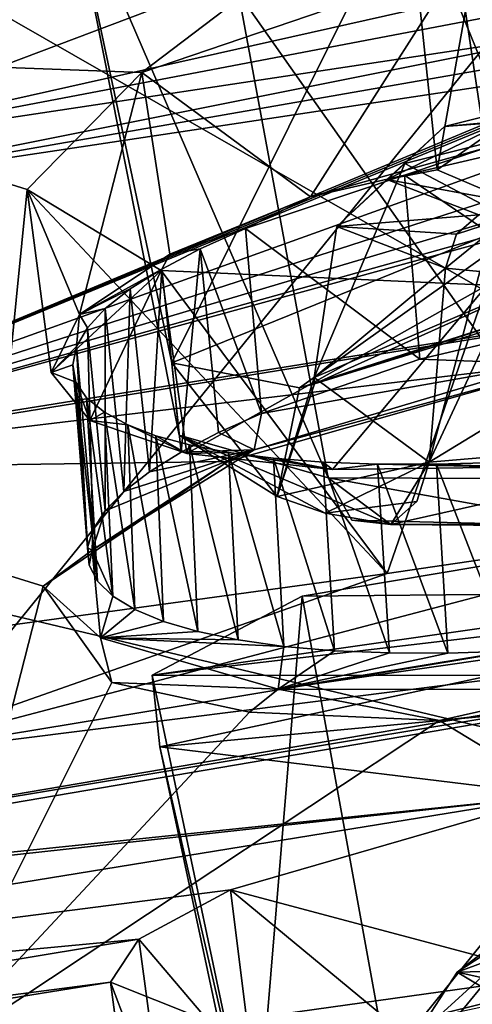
# Model space of a CAD drawing. Header units: metres. Extents: x -147 to 294, y -23 to 81.
# Tile 324 of 656: x 241.6 to 243.99, y 11.18 to 16.37. Entities that reach past the tile are written whole.
import ezdxf

# ---------------------------------------------------------------- set-up
doc = ezdxf.new("R2010")
doc.units = ezdxf.units.M
doc.layers.add('solid_AVA_153', color=7, linetype='CONTINUOUS')

msp = doc.modelspace()

# ---------------------------------------------------------------- linework, layer by layer
at = {"layer": 'solid_AVA_153'}
for points in [[(235.382919, 20.174784, 271.545105), (248.68512, 21.944908, 269.990875), (236.747787, 7.212847, 268.464081)], [(248.68512, 21.944908, 269.990875), (246.785263, 8.478528, 267.585846), (236.747787, 7.212847, 268.464081)], [(250.906952, 11.006205, 270.554932), (249.574112, 21.555054, 273.642517), (235.413086, 19.895332, 274.532532)], [(250.906952, 11.006205, 270.554932), (235.413086, 19.895332, 274.532532), (235.975128, 14.554294, 273.108093)], [(242.40329, 14.557614, 201.202271), (241.857254, 17.127514, 201.756027), (244.050003, 17.881517, 199.555283)], [(244.394211, 15.364112, 199.218292), (242.40329, 14.557614, 201.202271), (244.050003, 17.881517, 199.555283)], [(238.075424, 16.439451, 188.575943), (245.98967, 17.816858, 187.674927), (238.152466, 16.298779, 189.090637)], [(240.278595, 15.65873, 192.21611), (238.152466, 16.298779, 189.090637), (245.98967, 17.816858, 187.674927)], [(244.907181, 16.699282, 190.876007), (240.278595, 15.65873, 192.21611), (245.98967, 17.816858, 187.674927)], [(239.316406, 16.1975, 198.426682), (243.066238, 16.713385, 198.371429), (239.704575, 17.60738, 193.573898)], [(244.163895, 15.829614, 201.285583), (243.999634, 17.377161, 201.6548), (243.63826, 17.123508, 202.561844)], [(243.226715, 13.952161, 203.945297), (242.755249, 16.506969, 204.764481), (241.857254, 17.127514, 201.756027)], [(242.442657, 14.176894, 202.669769), (243.226715, 13.952161, 203.945297), (241.857254, 17.127514, 201.756027)], [(242.40329, 14.557614, 201.202271), (242.442657, 14.176894, 202.669769), (241.857254, 17.127514, 201.756027)], [(243.801315, 15.575032, 202.195999), (243.63826, 17.123508, 202.561844), (244.045212, 16.950294, 203.47084)], [(244.163895, 15.829614, 201.285583), (243.63826, 17.123508, 202.561844), (243.801315, 15.575032, 202.195999)], [(243.801315, 15.575032, 202.195999), (244.045212, 16.950294, 203.47084), (244.208206, 15.402313, 203.10289)], [(245.100082, 15.889397, 198.654297), (245.010529, 16.867386, 198.860367), (243.914093, 16.657343, 199.022919)], [(242.245682, 16.088764, 200.227478), (243.066238, 16.713385, 198.371429), (239.316406, 16.1975, 198.426682)], [(244.907181, 16.699282, 190.876007), (244.684738, 16.499617, 191.445618), (240.278595, 15.65873, 192.21611)], [(242.245682, 16.088764, 200.227478), (243.914093, 16.657343, 199.022919), (243.066238, 16.713385, 198.371429)], [(243.133911, 15.432532, 199.257446), (243.914093, 16.657343, 199.022919), (242.245682, 16.088764, 200.227478)], [(244.058868, 15.690978, 198.805466), (243.914093, 16.657343, 199.022919), (243.133911, 15.432532, 199.257446)], [(245.100082, 15.889397, 198.654297), (243.914093, 16.657343, 199.022919), (244.058868, 15.690978, 198.805466)], [(244.554962, 13.946221, 204.693466), (244.205978, 16.46789, 205.571548), (242.755249, 16.506969, 204.764481)], [(244.554962, 13.946221, 204.693466), (242.755249, 16.506969, 204.764481), (243.226715, 13.952161, 203.945297)], [(244.684738, 16.499617, 191.445618), (244.631805, 16.315233, 192.055161), (240.278595, 15.65873, 192.21611)], [(239.736526, 14.01428, 197.81926), (247.018173, 16.051975, 194.285477), (248.138657, 16.315313, 194.017258)], [(250.705551, 15.77037, 197.54631), (239.736526, 14.01428, 197.81926), (248.138657, 16.315313, 194.017258)], [(240.371857, 15.463964, 192.939316), (240.278595, 15.65873, 192.21611), (244.631805, 16.315233, 192.055161)], [(240.371857, 15.463964, 192.939316), (244.631805, 16.315233, 192.055161), (244.683655, 16.216011, 192.426773)], [(241.641327, 15.472292, 202.205917), (239.316406, 16.1975, 198.426682), (241.409912, 13.156593, 211.1595)], [(241.641327, 15.472292, 202.205917), (242.245682, 16.088764, 200.227478), (239.316406, 16.1975, 198.426682)], [(240.371857, 15.463964, 192.939316), (244.683655, 16.216011, 192.426773), (244.796738, 16.130121, 192.785492)], [(239.736526, 14.01428, 197.81926), (240.371857, 15.463964, 192.939316), (244.796738, 16.130121, 192.785492)], [(239.736526, 14.01428, 197.81926), (244.796738, 16.130121, 192.785492), (244.813416, 16.121239, 192.825302)], [(239.736526, 14.01428, 197.81926), (244.813416, 16.121239, 192.825302), (244.830841, 16.112558, 192.864822)], [(239.736526, 14.01428, 197.81926), (244.830841, 16.112558, 192.864822), (245.252289, 15.995571, 193.499161)], [(239.736526, 14.01428, 197.81926), (246.320374, 15.970838, 194.174042), (247.018173, 16.051975, 194.285477)], [(241.917847, 14.813334, 200.911041), (242.245682, 16.088764, 200.227478), (241.641327, 15.472292, 202.205917)], [(242.393463, 15.131217, 199.979294), (242.245682, 16.088764, 200.227478), (241.917847, 14.813334, 200.911041)], [(243.133911, 15.432532, 199.257446), (242.245682, 16.088764, 200.227478), (242.393463, 15.131217, 199.979294)], [(244.78154, 16.040342, 200.672653), (243.839554, 15.805022, 201.245361), (244.741531, 15.886451, 200.345917)], [(244.163895, 15.829614, 201.285583), (243.839554, 15.805022, 201.245361), (244.78154, 16.040342, 200.672653)], [(239.736526, 14.01428, 197.81926), (245.252289, 15.995571, 193.499161), (245.75209, 15.955007, 193.913727)], [(239.736526, 14.01428, 197.81926), (245.75209, 15.955007, 193.913727), (246.320374, 15.970838, 194.174042)], [(244.741531, 15.886451, 200.345917), (243.630676, 15.608783, 201.021973), (244.598801, 15.097006, 199.97493)], [(243.839554, 15.805022, 201.245361), (243.630676, 15.608783, 201.021973), (244.741531, 15.886451, 200.345917)], [(244.163895, 15.829614, 201.285583), (243.536499, 15.524596, 202.290878), (243.839554, 15.805022, 201.245361)], [(244.163895, 15.829614, 201.285583), (243.801315, 15.575032, 202.195999), (243.536499, 15.524596, 202.290878)], [(243.839554, 15.805022, 201.245361), (243.536499, 15.524596, 202.290878), (243.630676, 15.608783, 201.021973)], [(239.740814, 13.99513, 197.890793), (239.736526, 14.01428, 197.81926), (250.705551, 15.77037, 197.54631)], [(244.589828, 14.57633, 198.193451), (239.740814, 13.99513, 197.890793), (250.705551, 15.77037, 197.54631)], [(244.608597, 15.775592, 198.796234), (243.629105, 15.5483, 199.09552), (244.709091, 14.813437, 198.540176)], [(244.058868, 15.690978, 198.805466), (243.629105, 15.5483, 199.09552), (244.608597, 15.775592, 198.796234)], [(244.058868, 15.690978, 198.805466), (243.133911, 15.432532, 199.257446), (243.629105, 15.5483, 199.09552)], [(243.630676, 15.608783, 201.021973), (243.153824, 14.481613, 201.410934), (244.598801, 15.097006, 199.97493)], [(243.630676, 15.608783, 201.021973), (243.272415, 15.277067, 202.258804), (243.153824, 14.481613, 201.410934)], [(243.536499, 15.524596, 202.290878), (243.272415, 15.277067, 202.258804), (243.630676, 15.608783, 201.021973)], [(243.801315, 15.575032, 202.195999), (244.208206, 15.402313, 203.10289), (243.536499, 15.524596, 202.290878)], [(243.629105, 15.5483, 199.09552), (242.79248, 15.265732, 199.690475), (243.710388, 14.577271, 198.845932)], [(243.133911, 15.432532, 199.257446), (242.79248, 15.265732, 199.690475), (243.629105, 15.5483, 199.09552)], [(243.536499, 15.524596, 202.290878), (244.021759, 15.338238, 203.289856), (243.272415, 15.277067, 202.258804)], [(244.208206, 15.402313, 203.10289), (244.021759, 15.338238, 203.289856), (243.536499, 15.524596, 202.290878)], [(243.629105, 15.5483, 199.09552), (243.710388, 14.577271, 198.845932), (244.709091, 14.813437, 198.540176)], [(241.641327, 15.472292, 202.205917), (241.409912, 13.156593, 211.1595), (243.538437, 13.447729, 211.175034)], [(242.347321, 15.045023, 204.184799), (241.641327, 15.472292, 202.205917), (243.538437, 13.447729, 211.175034)], [(241.769287, 14.507202, 201.975876), (241.641327, 15.472292, 202.205917), (242.347321, 15.045023, 204.184799)], [(241.917847, 14.813334, 200.911041), (241.641327, 15.472292, 202.205917), (241.769287, 14.507202, 201.975876)], [(243.133911, 15.432532, 199.257446), (242.393463, 15.131217, 199.979294), (242.79248, 15.265732, 199.690475)], [(243.077393, 14.427111, 200.610962), (242.40329, 14.557614, 201.202271), (244.394211, 15.364112, 199.218292)], [(244.905472, 15.015051, 199.434616), (243.077393, 14.427111, 200.610962), (244.394211, 15.364112, 199.218292)], [(244.021759, 15.338238, 203.289856), (243.903351, 15.236104, 203.400787), (243.272415, 15.277067, 202.258804)], [(244.174026, 15.3237, 203.418472), (244.025696, 15.03992, 203.590195), (243.845779, 15.057099, 203.438217)], [(244.174026, 15.3237, 203.418472), (243.845779, 15.057099, 203.438217), (243.903351, 15.236104, 203.400787)], [(244.174026, 15.3237, 203.418472), (243.903351, 15.236104, 203.400787), (244.021759, 15.338238, 203.289856)], [(242.553513, 15.158478, 199.961014), (242.79248, 15.265732, 199.690475), (242.393463, 15.131217, 199.979294)], [(242.553513, 15.158478, 199.961014), (242.876297, 14.291323, 199.440125), (242.79248, 15.265732, 199.690475)], [(242.79248, 15.265732, 199.690475), (242.876297, 14.291323, 199.440125), (243.710388, 14.577271, 198.845932)], [(243.272415, 15.277067, 202.258804), (243.845779, 15.057099, 203.438217), (243.153824, 14.481613, 201.410934)], [(243.903351, 15.236104, 203.400787), (243.845779, 15.057099, 203.438217), (243.272415, 15.277067, 202.258804)], [(242.350632, 15.052755, 200.246124), (242.452621, 14.087195, 199.963425), (242.553513, 15.158478, 199.961014)], [(242.350632, 15.052755, 200.246124), (242.553513, 15.158478, 199.961014), (242.393463, 15.131217, 199.979294)], [(242.553513, 15.158478, 199.961014), (242.452621, 14.087195, 199.963425), (242.650208, 14.19015, 199.690353)], [(242.553513, 15.158478, 199.961014), (242.650208, 14.19015, 199.690353), (242.876297, 14.291323, 199.440125)], [(242.350632, 15.052755, 200.246124), (242.393463, 15.131217, 199.979294), (241.917847, 14.813334, 200.911041)], [(245.531326, 15.114853, 203.941925), (245.796249, 14.209041, 203.946686), (243.758774, 14.034259, 203.39888)], [(244.223129, 15.030003, 203.719376), (245.531326, 15.114853, 203.941925), (243.758774, 14.034259, 203.39888)], [(244.598801, 15.097006, 199.97493), (243.153824, 14.481613, 201.410934), (243.155701, 14.447373, 200.577179)], [(243.845779, 15.057099, 203.438217), (243.758774, 14.034259, 203.39888), (243.153824, 14.481613, 201.410934)], [(244.598801, 15.097006, 199.97493), (243.155701, 14.447373, 200.577179), (244.913437, 14.991592, 199.524948)], [(243.845779, 15.057099, 203.438217), (244.025696, 15.03992, 203.590195), (243.758774, 14.034259, 203.39888)], [(241.971909, 14.254328, 203.030304), (241.769287, 14.507202, 201.975876), (242.347321, 15.045023, 204.184799)], [(242.183899, 14.948362, 200.546249), (242.350632, 15.052755, 200.246124), (241.917847, 14.813334, 200.911041)], [(241.971909, 14.254328, 203.030304), (242.347321, 15.045023, 204.184799), (242.483337, 14.080338, 203.957901)], [(242.183899, 14.948362, 200.546249), (242.285797, 13.983418, 200.256805), (242.350632, 15.052755, 200.246124)], [(242.350632, 15.052755, 200.246124), (242.285797, 13.983418, 200.256805), (242.452621, 14.087195, 199.963425)], [(244.064514, 14.968012, 205.423599), (242.347321, 15.045023, 204.184799), (243.538437, 13.447729, 211.175034)], [(242.483337, 14.080338, 203.957901), (242.347321, 15.045023, 204.184799), (244.064514, 14.968012, 205.423599)], [(243.155701, 14.447373, 200.577179), (243.077393, 14.427111, 200.610962), (244.905472, 15.015051, 199.434616)], [(243.155701, 14.447373, 200.577179), (244.905472, 15.015051, 199.434616), (244.913437, 14.991592, 199.524948)], [(244.025696, 15.03992, 203.590195), (244.223129, 15.030003, 203.719376), (243.758774, 14.034259, 203.39888)], [(242.483337, 14.080338, 203.957901), (244.064514, 14.968012, 205.423599), (243.250885, 13.99594, 204.694489)], [(243.250885, 13.99594, 204.694489), (244.064514, 14.968012, 205.423599), (244.211258, 14.008768, 205.182098)], [(244.064514, 14.968012, 205.423599), (243.538437, 13.447729, 211.175034), (245.664902, 13.76135, 211.195831)], [(242.053329, 14.844512, 200.864059), (242.183899, 14.948362, 200.546249), (241.917847, 14.813334, 200.911041)], [(242.053329, 14.844512, 200.864059), (242.151901, 13.879918, 200.567337), (242.183899, 14.948362, 200.546249)], [(242.183899, 14.948362, 200.546249), (242.151901, 13.879918, 200.567337), (242.285797, 13.983418, 200.256805)], [(241.902069, 14.644097, 201.531921), (241.917847, 14.813334, 200.911041), (241.769287, 14.507202, 201.975876)], [(241.902069, 14.644097, 201.531921), (241.959229, 14.742654, 201.194199), (241.917847, 14.813334, 200.911041)], [(241.959229, 14.742654, 201.194199), (242.053329, 14.844512, 200.864059), (241.917847, 14.813334, 200.911041)], [(241.959229, 14.742654, 201.194199), (242.052078, 13.777845, 200.891251), (242.053329, 14.844512, 200.864059)], [(242.053329, 14.844512, 200.864059), (242.052078, 13.777845, 200.891251), (242.151901, 13.879918, 200.567337)], [(244.709091, 14.813437, 198.540176), (243.710388, 14.577271, 198.845932), (244.358139, 14.552659, 198.464188)], [(241.902069, 14.644097, 201.531921), (241.987534, 13.678405, 201.224609), (241.959229, 14.742654, 201.194199)], [(241.959229, 14.742654, 201.194199), (241.987534, 13.678405, 201.224609), (242.052078, 13.777845, 200.891251)], [(241.881836, 14.547674, 201.881546), (241.902069, 14.644097, 201.531921), (241.769287, 14.507202, 201.975876)], [(241.881836, 14.547674, 201.881546), (241.959503, 13.582989, 201.562775), (241.902069, 14.644097, 201.531921)], [(241.902069, 14.644097, 201.531921), (241.959503, 13.582989, 201.562775), (241.987534, 13.678405, 201.224609)], [(250.906952, 11.006205, 270.554932), (235.975128, 14.554294, 273.108093), (236.530548, 9.275632, 271.466919)], [(244.589828, 14.57633, 198.193451), (242.699295, 14.038338, 199.157455), (239.740814, 13.99513, 197.890793)], [(241.898712, 14.457037, 202.229538), (241.881836, 14.547674, 201.881546), (241.769287, 14.507202, 201.975876)], [(241.881836, 14.547674, 201.881546), (241.967972, 13.492404, 201.902786), (241.959503, 13.582989, 201.562775)], [(241.898712, 14.457037, 202.229538), (241.967972, 13.492404, 201.902786), (241.881836, 14.547674, 201.881546)], [(242.959274, 13.852814, 202.695023), (242.442657, 14.176894, 202.669769), (242.40329, 14.557614, 201.202271)], [(243.077393, 14.427111, 200.610962), (242.959274, 13.852814, 202.695023), (242.40329, 14.557614, 201.202271)], [(242.836975, 14.09899, 199.32103), (242.699295, 14.038338, 199.157455), (244.589828, 14.57633, 198.193451)], [(244.358139, 14.552659, 198.464188), (242.836975, 14.09899, 199.32103), (244.589828, 14.57633, 198.193451)], [(244.358139, 14.552659, 198.464188), (242.876297, 14.291323, 199.440125), (242.836975, 14.09899, 199.32103)], [(243.710388, 14.577271, 198.845932), (242.876297, 14.291323, 199.440125), (244.358139, 14.552659, 198.464188)], [(241.898712, 14.457037, 202.229538), (241.769287, 14.507202, 201.975876), (241.971909, 14.254328, 203.030304)], [(241.898712, 14.457037, 202.229538), (242.012787, 13.407473, 202.241592), (241.967972, 13.492404, 201.902786)], [(241.95517, 14.374362, 202.568985), (242.012787, 13.407473, 202.241592), (241.898712, 14.457037, 202.229538)], [(241.95517, 14.374362, 202.568985), (241.898712, 14.457037, 202.229538), (241.971909, 14.254328, 203.030304)], [(243.153824, 14.481613, 201.410934), (242.959274, 13.852814, 202.695023), (243.155701, 14.447373, 200.577179)], [(243.153824, 14.481613, 201.410934), (243.758774, 14.034259, 203.39888), (242.959274, 13.852814, 202.695023)], [(243.155701, 14.447373, 200.577179), (242.959274, 13.852814, 202.695023), (243.077393, 14.427111, 200.610962)], [(241.95517, 14.374362, 202.568985), (242.093582, 13.329084, 202.575668), (242.012787, 13.407473, 202.241592)], [(242.04982, 14.298557, 202.903351), (242.093582, 13.329084, 202.575668), (241.95517, 14.374362, 202.568985)], [(242.04982, 14.298557, 202.903351), (241.95517, 14.374362, 202.568985), (241.971909, 14.254328, 203.030304)], [(242.172485, 14.231573, 203.220093), (242.04982, 14.298557, 202.903351), (241.971909, 14.254328, 203.030304)], [(242.04982, 14.298557, 202.903351), (242.209442, 13.257952, 202.9021), (242.093582, 13.329084, 202.575668)], [(242.172485, 14.231573, 203.220093), (242.209442, 13.257952, 202.9021), (242.04982, 14.298557, 202.903351)], [(242.876297, 14.291323, 199.440125), (242.650208, 14.19015, 199.690353), (242.836975, 14.09899, 199.32103)], [(242.172485, 14.231573, 203.220093), (241.971909, 14.254328, 203.030304), (242.483337, 14.080338, 203.957901)], [(242.172485, 14.231573, 203.220093), (242.35936, 13.194933, 203.21727), (242.209442, 13.257952, 202.9021)], [(242.320313, 14.173896, 203.515945), (242.35936, 13.194933, 203.21727), (242.172485, 14.231573, 203.220093)], [(242.320313, 14.173896, 203.515945), (242.172485, 14.231573, 203.220093), (242.483337, 14.080338, 203.957901)], [(242.320313, 14.173896, 203.515945), (242.541656, 13.141129, 203.516327), (242.35936, 13.194933, 203.21727)], [(242.496429, 14.12519, 203.793854), (242.541656, 13.141129, 203.516327), (242.320313, 14.173896, 203.515945)], [(242.496429, 14.12519, 203.793854), (242.320313, 14.173896, 203.515945), (242.483337, 14.080338, 203.957901)], [(243.558411, 13.706712, 203.572403), (243.226715, 13.952161, 203.945297), (242.442657, 14.176894, 202.669769)], [(243.211884, 13.764917, 203.162903), (243.558411, 13.706712, 203.572403), (242.442657, 14.176894, 202.669769)], [(242.959274, 13.852814, 202.695023), (243.211884, 13.764917, 203.162903), (242.442657, 14.176894, 202.669769)], [(242.650208, 14.19015, 199.690353), (242.452621, 14.087195, 199.963425), (242.836975, 14.09899, 199.32103)], [(245.796249, 14.209041, 203.946686), (243.558411, 13.706712, 203.572403), (243.758774, 14.034259, 203.39888)], [(245.796249, 14.209041, 203.946686), (244.703033, 13.711983, 204.193588), (243.558411, 13.706712, 203.572403)], [(242.702072, 14.08572, 204.053619), (242.496429, 14.12519, 203.793854), (242.483337, 14.080338, 203.957901)], [(242.496429, 14.12519, 203.793854), (242.753937, 13.097266, 203.795563), (242.541656, 13.141129, 203.516327)], [(242.702072, 14.08572, 204.053619), (242.753937, 13.097266, 203.795563), (242.496429, 14.12519, 203.793854)], [(242.836975, 14.09899, 199.32103), (241.983658, 13.571385, 200.817154), (242.699295, 14.038338, 199.157455)], [(242.052078, 13.777845, 200.891251), (241.983658, 13.571385, 200.817154), (242.836975, 14.09899, 199.32103)], [(242.151901, 13.879918, 200.567337), (242.052078, 13.777845, 200.891251), (242.836975, 14.09899, 199.32103)], [(242.285797, 13.983418, 200.256805), (242.151901, 13.879918, 200.567337), (242.836975, 14.09899, 199.32103)], [(242.452621, 14.087195, 199.963425), (242.285797, 13.983418, 200.256805), (242.836975, 14.09899, 199.32103)], [(242.702072, 14.08572, 204.053619), (242.483337, 14.080338, 203.957901), (243.250885, 13.99594, 204.694489)], [(242.702072, 14.08572, 204.053619), (242.994446, 13.063704, 204.052811), (242.753937, 13.097266, 203.795563)], [(242.939285, 14.055457, 204.296692), (242.994446, 13.063704, 204.052811), (242.702072, 14.08572, 204.053619)], [(242.939285, 14.055457, 204.296692), (242.702072, 14.08572, 204.053619), (243.250885, 13.99594, 204.694489)], [(242.699295, 14.038338, 199.157455), (241.726166, 13.380106, 201.095398), (239.740814, 13.99513, 197.890793)], [(241.983658, 13.571385, 200.817154), (241.726166, 13.380106, 201.095398), (242.699295, 14.038338, 199.157455)], [(242.939285, 14.055457, 204.296692), (243.260895, 13.040843, 204.285599), (242.994446, 13.063704, 204.052811)], [(243.202042, 14.034799, 204.518555), (243.260895, 13.040843, 204.285599), (242.939285, 14.055457, 204.296692)], [(243.202042, 14.034799, 204.518555), (242.939285, 14.055457, 204.296692), (243.250885, 13.99594, 204.694489)], [(243.758774, 14.034259, 203.39888), (243.211884, 13.764917, 203.162903), (242.959274, 13.852814, 202.695023)], [(243.202042, 14.034799, 204.518555), (243.549866, 13.028975, 204.491211), (243.260895, 13.040843, 204.285599)], [(243.487259, 14.024158, 204.716187), (243.549866, 13.028975, 204.491211), (243.202042, 14.034799, 204.518555)], [(243.487259, 14.024158, 204.716187), (243.202042, 14.034799, 204.518555), (243.250885, 13.99594, 204.694489)], [(243.758774, 14.034259, 203.39888), (243.694153, 13.826725, 203.443298), (243.211884, 13.764917, 203.162903)], [(243.487259, 14.024158, 204.716187), (243.250885, 13.99594, 204.694489), (244.211258, 14.008768, 205.182098)], [(243.487259, 14.024158, 204.716187), (243.858017, 13.028306, 204.667191), (243.549866, 13.028975, 204.491211)], [(243.798218, 14.023547, 204.891647), (243.858017, 13.028306, 204.667191), (243.487259, 14.024158, 204.716187)], [(243.798218, 14.023547, 204.891647), (243.487259, 14.024158, 204.716187), (244.211258, 14.008768, 205.182098)], [(243.758774, 14.034259, 203.39888), (243.558411, 13.706712, 203.572403), (243.694153, 13.826725, 203.443298)], [(244.116806, 14.033071, 205.034592), (244.181702, 13.038982, 204.811142), (243.798218, 14.023547, 204.891647)], [(244.116806, 14.033071, 205.034592), (243.798218, 14.023547, 204.891647), (244.211258, 14.008768, 205.182098)], [(243.798218, 14.023547, 204.891647), (244.181702, 13.038982, 204.811142), (243.858017, 13.028306, 204.667191)], [(241.726166, 13.380106, 201.095398), (241.07991, 10.858987, 210.61734), (239.740814, 13.99513, 197.890793)], [(244.644226, 13.697776, 204.214264), (244.554962, 13.946221, 204.693466), (243.226715, 13.952161, 203.945297)], [(243.352295, 13.728988, 203.789536), (244.644226, 13.697776, 204.214264), (243.226715, 13.952161, 203.945297)], [(243.352295, 13.728988, 203.789536), (243.226715, 13.952161, 203.945297), (243.558411, 13.706712, 203.572403)], [(245.363525, 13.34924, 219.20462), (246.143738, 13.841053, 217.481171), (243.089996, 13.327914, 218.287186)], [(243.567902, 10.698928, 217.862793), (243.089996, 13.327914, 218.287186), (246.143738, 13.841053, 217.481171)], [(243.694153, 13.826725, 203.443298), (243.558411, 13.706712, 203.572403), (243.211884, 13.764917, 203.162903)], [(244.859116, 11.033704, 217.127975), (243.567902, 10.698928, 217.862793), (246.143738, 13.841053, 217.481171)], [(240.771027, 12.472983, 213.710815), (245.664902, 13.76135, 211.195831), (243.538437, 13.447729, 211.175034)], [(246.377365, 13.39814, 213.198761), (245.664902, 13.76135, 211.195831), (240.771027, 12.472983, 213.710815)], [(242.052078, 13.777845, 200.891251), (241.987534, 13.678405, 201.224609), (241.983658, 13.571385, 200.817154)], [(243.352295, 13.728988, 203.789536), (243.558411, 13.706712, 203.572403), (244.644226, 13.697776, 204.214264)], [(244.703033, 13.711983, 204.193588), (244.644226, 13.697776, 204.214264), (243.558411, 13.706712, 203.572403)], [(241.987534, 13.678405, 201.224609), (241.959503, 13.582989, 201.562775), (241.983658, 13.571385, 200.817154)], [(241.983658, 13.571385, 200.817154), (242.028458, 13.108916, 202.560059), (241.726166, 13.380106, 201.095398)], [(241.959503, 13.582989, 201.562775), (241.967972, 13.492404, 201.902786), (241.983658, 13.571385, 200.817154)], [(241.967972, 13.492404, 201.902786), (242.012787, 13.407473, 202.241592), (241.983658, 13.571385, 200.817154)], [(242.093582, 13.329084, 202.575668), (242.028458, 13.108916, 202.560059), (241.983658, 13.571385, 200.817154)], [(242.012787, 13.407473, 202.241592), (242.093582, 13.329084, 202.575668), (241.983658, 13.571385, 200.817154)], [(249.144775, 13.530704, 214.637894), (238.930008, 11.832757, 215.564865), (237.683487, 11.577033, 216.082748)], [(244.431641, 12.277175, 216.926025), (249.144775, 13.530704, 214.637894), (237.683487, 11.577033, 216.082748)], [(249.144775, 13.530704, 214.637894), (248.144547, 13.399546, 214.460571), (238.930008, 11.832757, 215.564865)], [(240.771027, 12.472983, 213.710815), (243.538437, 13.447729, 211.175034), (241.409912, 13.156593, 211.1595)], [(248.144547, 13.399546, 214.460571), (240.771027, 12.472983, 213.710815), (238.930008, 11.832757, 215.564865)], [(248.144547, 13.399546, 214.460571), (246.377365, 13.39814, 213.198761), (240.771027, 12.472983, 213.710815)], [(241.726166, 13.380106, 201.095398), (242.087616, 12.872671, 203.186966), (241.07991, 10.858987, 210.61734)], [(242.028458, 13.108916, 202.560059), (242.087616, 12.872671, 203.186966), (241.726166, 13.380106, 201.095398)], [(245.363525, 13.34924, 219.20462), (243.089996, 13.327914, 218.287186), (242.300034, 12.912069, 219.686707)], [(245.363525, 13.34924, 219.20462), (242.300034, 12.912069, 219.686707), (244.444, 13.162994, 219.580826)], [(242.093582, 13.329084, 202.575668), (242.209442, 13.257952, 202.9021), (242.028458, 13.108916, 202.560059)], [(242.84288, 10.338601, 219.145767), (242.300034, 12.912069, 219.686707), (243.089996, 13.327914, 218.287186)], [(243.567902, 10.698928, 217.862793), (242.84288, 10.338601, 219.145767), (243.089996, 13.327914, 218.287186)], [(242.209442, 13.257952, 202.9021), (242.35936, 13.194933, 203.21727), (242.028458, 13.108916, 202.560059)], [(242.35936, 13.194933, 203.21727), (242.541656, 13.141129, 203.516327), (242.028458, 13.108916, 202.560059)], [(242.541656, 13.141129, 203.516327), (242.753937, 13.097266, 203.795563), (242.028458, 13.108916, 202.560059)], [(244.082016, 12.909297, 220.487778), (244.444, 13.162994, 219.580826), (242.300034, 12.912069, 219.686707)], [(242.028458, 13.108916, 202.560059), (242.963913, 12.837231, 204.080612), (242.087616, 12.872671, 203.186966)], [(242.994446, 13.063704, 204.052811), (242.963913, 12.837231, 204.080612), (242.028458, 13.108916, 202.560059)], [(242.753937, 13.097266, 203.795563), (242.994446, 13.063704, 204.052811), (242.028458, 13.108916, 202.560059)], [(242.994446, 13.063704, 204.052811), (243.260895, 13.040843, 204.285599), (242.963913, 12.837231, 204.080612)], [(244.517426, 13.06088, 204.921677), (244.538467, 12.836226, 204.967072), (242.963913, 12.837231, 204.080612)], [(244.181702, 13.038982, 204.811142), (244.517426, 13.06088, 204.921677), (242.963913, 12.837231, 204.080612)], [(243.260895, 13.040843, 204.285599), (243.549866, 13.028975, 204.491211), (242.963913, 12.837231, 204.080612)], [(243.858017, 13.028306, 204.667191), (244.181702, 13.038982, 204.811142), (242.963913, 12.837231, 204.080612)], [(243.549866, 13.028975, 204.491211), (243.858017, 13.028306, 204.667191), (242.963913, 12.837231, 204.080612)], [(244.082016, 12.909297, 220.487778), (242.300034, 12.912069, 219.686707), (242.341446, 12.533623, 221.297195)], [(242.84288, 10.338601, 219.145767), (242.341446, 12.533623, 221.297195), (242.300034, 12.912069, 219.686707)], [(244.489746, 12.735825, 221.398193), (244.082016, 12.909297, 220.487778), (242.341446, 12.533623, 221.297195)], [(243.814178, 12.67324, 204.878128), (246.008926, 12.913054, 205.227051), (245.728394, 11.509112, 210.655106)], [(244.538467, 12.836226, 204.967072), (246.008926, 12.913054, 205.227051), (243.814178, 12.67324, 204.878128)], [(242.087616, 12.872671, 203.186966), (242.812775, 12.717072, 204.16185), (241.07991, 10.858987, 210.61734)], [(242.963913, 12.837231, 204.080612), (242.812775, 12.717072, 204.16185), (242.087616, 12.872671, 203.186966)], [(242.963913, 12.837231, 204.080612), (243.814178, 12.67324, 204.878128), (242.812775, 12.717072, 204.16185)], [(242.963913, 12.837231, 204.080612), (244.538467, 12.836226, 204.967072), (243.814178, 12.67324, 204.878128)], [(242.812775, 12.717072, 204.16185), (243.814178, 12.67324, 204.878128), (241.07991, 10.858987, 210.61734)], [(244.489746, 12.735825, 221.398193), (242.341446, 12.533623, 221.297195), (244.645737, 12.253332, 223.497177)], [(243.814178, 12.67324, 204.878128), (245.728394, 11.509112, 210.655106), (241.07991, 10.858987, 210.61734)], [(242.871429, 10.048312, 220.633041), (244.645737, 12.253332, 223.497177), (242.341446, 12.533623, 221.297195)], [(242.84288, 10.338601, 219.145767), (242.871429, 10.048312, 220.633041), (242.341446, 12.533623, 221.297195)], [(244.431641, 12.277175, 216.926025), (236.308075, 11.388737, 216.264023), (236.352951, 10.962523, 218.353928)], [(244.431641, 12.277175, 216.926025), (237.683487, 11.577033, 216.082748), (236.308075, 11.388737, 216.264023)], [(242.713501, 11.779323, 218.147949), (244.431641, 12.277175, 216.926025), (236.352951, 10.962523, 218.353928)], [(244.518341, 11.299196, 216.727692), (244.431641, 12.277175, 216.926025), (242.713501, 11.779323, 218.147949)], [(242.871429, 10.048312, 220.633041), (244.958878, 9.945896, 222.69223), (244.645737, 12.253332, 223.497177)], [(242.230988, 11.520666, 219.112167), (242.713501, 11.779323, 218.147949), (236.352951, 10.962523, 218.353928)], [(242.834137, 10.809186, 217.936539), (242.713501, 11.779323, 218.147949), (242.230988, 11.520666, 219.112167)], [(243.576141, 11.064769, 217.197021), (242.713501, 11.779323, 218.147949), (242.834137, 10.809186, 217.936539)], [(244.518341, 11.299196, 216.727692), (242.713501, 11.779323, 218.147949), (243.576141, 11.064769, 217.197021)], [(247.048431, 11.271326, 224.357834), (249.150726, 11.676294, 224.017761), (239.933853, 10.338872, 223.932785)], [(244.547394, 11.03967, 223.476212), (239.933853, 10.338872, 223.932785), (249.150726, 11.676294, 224.017761)], [(244.23204, 11.594958, 218.833908), (244.358856, 11.64042, 218.976013), (243.907532, 11.346507, 220.006607)], [(244.245621, 11.355576, 220.117889), (243.907532, 11.346507, 220.006607), (244.358856, 11.64042, 218.976013)], [(244.23204, 11.594958, 218.833908), (243.907532, 11.346507, 220.006607), (244.172302, 11.44521, 218.722794)], [(242.230988, 11.520666, 219.112167), (236.352951, 10.962523, 218.353928), (236.39592, 10.554316, 220.478302)], [(242.081284, 11.293937, 220.176865), (242.230988, 11.520666, 219.112167), (236.39592, 10.554316, 220.478302)], [(246.260788, 11.164179, 212.452087), (241.07991, 10.858987, 210.61734), (245.728394, 11.509112, 210.655106)], [(242.360855, 10.556008, 218.878998), (242.230988, 11.520666, 219.112167), (242.081284, 11.293937, 220.176865)], [(242.834137, 10.809186, 217.936539), (242.230988, 11.520666, 219.112167), (242.360855, 10.556008, 218.878998)], [(243.678436, 10.99477, 220.389557), (244.100937, 10.545488, 218.341949), (244.172302, 11.44521, 218.722794)], [(243.907532, 11.346507, 220.006607), (243.678436, 10.99477, 220.389557), (244.172302, 11.44521, 218.722794)], [(243.907532, 11.346507, 220.006607), (244.273285, 11.125676, 221.092072), (243.678436, 10.99477, 220.389557)], [(244.245621, 11.355576, 220.117889), (244.653519, 11.18094, 221.028656), (243.907532, 11.346507, 220.006607)], [(244.653519, 11.18094, 221.028656), (244.273285, 11.125676, 221.092072), (243.907532, 11.346507, 220.006607)], [(242.081284, 11.293937, 220.176865), (236.39592, 10.554316, 220.478302), (238.145493, 10.659262, 220.943497)], [(236.528976, 9.290683, 215.127533), (247.612289, 11.076605, 213.778458), (249.461517, 11.272099, 214.294693)], [(246.230682, 10.344956, 216.114929), (236.528976, 9.290683, 215.127533), (249.461517, 11.272099, 214.294693)], [(242.78244, 11.013176, 222.205261), (242.081284, 11.293937, 220.176865), (238.145493, 10.659262, 220.943497)], [(244.73262, 10.851881, 224.739105), (247.048431, 11.271326, 224.357834), (239.933853, 10.338872, 223.932785)], [(242.20932, 10.328209, 219.946671), (242.081284, 11.293937, 220.176865), (242.78244, 11.013176, 222.205261)], [(242.360855, 10.556008, 218.878998), (242.081284, 11.293937, 220.176865), (242.20932, 10.328209, 219.946671)], [(244.518341, 11.299196, 216.727692), (243.576141, 11.064769, 217.197021), (244.078323, 11.17229, 217.026932)]]:
    msp.add_3dface(points, dxfattribs=at)

doc.saveas('drawing.dxf')
